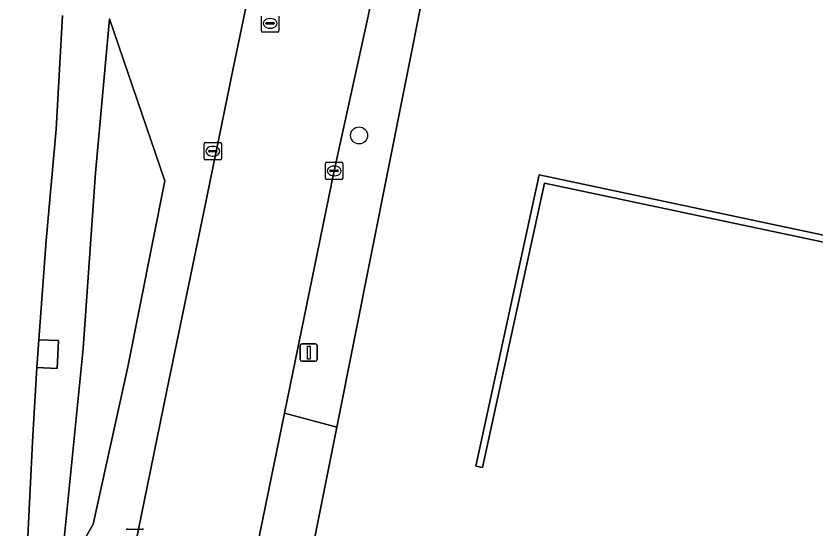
# Model space of a CAD drawing. Extents: x 157692 to 159674, y 381452 to 383291.
# Drawn here: x 157862.74 to 157908.86, y 382131.32 to 382160.89 of the extents above; entities that cross this region are included whole.
import ezdxf

# ---------------------------------------------------------------- set-up
doc = ezdxf.new("R2010")
doc.units = 0
for name, color, linetype in [('IMGEO_Berm_groen', 7, 'Continuous'), ('IMGEO_Boom', 7, 'Continuous'), ('IMGEO_Erf', 7, 'Continuous'), ('IMGEO_Grasland_overig', 7, 'Continuous'), ('IMGEO_Groenvoorziening', 7, 'Continuous'), ('IMGEO_Haag', 7, 'Continuous'), ('IMGEO_Kolk', 7, 'Continuous'), ('IMGEO_Lichtmast', 7, 'Continuous'), ('IMGEO_Rijbaan_autoweg', 7, 'Continuous'), ('IMGEO_Rijbaan_lokaal_open', 7, 'Continuous'), ('IMGEO_Rioolput', 7, 'Continuous'), ('IMGEO_Terreindeel_gesloten', 7, 'Continuous'), ('IMGEO_Voetpad_open', 7, 'Continuous')]:
    doc.layers.add(name, color=color, linetype=linetype)

msp = doc.modelspace()

# ---------------------------------------------------------------- linework, layer by layer
at = {"layer": 'IMGEO_Berm_groen'}
for points in [[(157875.281, 382157.955), (157876.98, 382166.191)], [(157865.425, 382160.91), (157865.05, 382154.363), (157864.474, 382147.952), (157864.058, 382142.231), (157865.186, 382142.176), (157865.108, 382140.578), (157863.948, 382140.634), (157863.712, 382136.719), (157863.198, 382126.221), (157862.886, 382118.229), (157862.796, 382114.688), (157862.791, 382104.04), (157862.748, 382099.529), (157862.74, 382092.835), (157862.768, 382082.253), (157862.839, 382072.603), (157862.865, 382062.831), (157863.011, 382054.891), (157863.082, 382054.797), (157863.405, 382041.04)], [(157864.564, 382091.402), (157864.451, 382101.2), (157864.463, 382105.675), (157864.713, 382111.96), (157865.088, 382118.593), (157865.584, 382124.383), (157866.035, 382128.881), (157865.424, 382129.803), (157866.62, 382141.72), (157867.326, 382151.849), (157868.122, 382160.719), (157871.326, 382151.389), (157869.182, 382140.666), (157867.189, 382131.591), (157866.625, 382130.612), (157866.989, 382130.575), (157866.534, 382126.319), (157866.123, 382122.302), (157865.715, 382117.03), (157865.435, 382113.012), (157865.296, 382108.994), (157865.181, 382104.574), (157865.118, 382099.619), (157865.298, 382092.516)], [(157871.576, 382023.267), (157870.986, 382031.847), (157870.47, 382038.411), (157869.622, 382049.165), (157868.821, 382059.387), (157868.329, 382065.166), (157867.661, 382073.221), (157867.158, 382079.552), (157866.641, 382085.477), (157866.108, 382093.059), (157865.914, 382095.666), (157865.775, 382100.358), (157865.866, 382105.246), (157866.047, 382108.426), (157866.439, 382112.482), (157867.045, 382117.03), (157868.022, 382122.573), (157869.408, 382129.429), (157871.426, 382139.303), (157873.582, 382149.701), (157875.281, 382157.955)]]:
    msp.add_lwpolyline(points, dxfattribs=at)
at = {"layer": 'IMGEO_Boom'}
msp.add_circle((157882.515, 382154.007), 0.489, dxfattribs=at)
at = {"layer": 'IMGEO_Erf'}
msp.add_lwpolyline([(157886.963, 382165.149), (157886.206, 382162.188), (157881.228, 382137.184), (157879.468, 382128.344), (157879.248, 382127.289), (157877.485, 382118.829), (157876.815, 382115.562)], dxfattribs=at)
msp.add_lwpolyline([(157893.202, 382151.258), (157889.63, 382134.858), (157889.24, 382134.944), (157892.896, 382151.732), (157912.098, 382147.665), (157912.016, 382147.273)], close=True, dxfattribs=at)
at = {"layer": 'IMGEO_Grasland_overig'}
msp.add_lwpolyline([(157868.122, 382160.719), (157867.326, 382151.849), (157866.62, 382141.72), (157865.424, 382129.803), (157866.035, 382128.881), (157866.076, 382129.3), (157866.262, 382130.654), (157866.625, 382130.612), (157867.189, 382131.591), (157869.182, 382140.666), (157871.326, 382151.389)], close=True, dxfattribs=at)
at = {"layer": 'IMGEO_Groenvoorziening'}
msp.add_lwpolyline([(157912.098, 382147.665), (157892.896, 382151.732), (157889.24, 382134.944), (157889.63, 382134.858), (157893.202, 382151.258), (157912.016, 382147.273)], close=True, dxfattribs=at)
at = {"layer": 'IMGEO_Haag'}
msp.add_lwpolyline([(157912.098, 382147.665), (157892.896, 382151.732), (157889.24, 382134.944), (157889.63, 382134.858), (157893.202, 382151.258), (157912.016, 382147.273)], close=True, dxfattribs=at)
at = {"layer": 'IMGEO_Kolk'}
for p, q in [((157873.584, 382152.67), (157873.584, 382153.522)), ((157873.659, 382153.596), (157874.511, 382153.596)), ((157874.072, 382153.376), (157874.097, 382153.376)), ((157874.585, 382153.522), (157874.585, 382152.67)), ((157873.843, 382153.09), (157873.843, 382153.102)), ((157874.281, 382153.053), (157873.883, 382153.053)), ((157873.886, 382153.139), (157874.284, 382153.139)), ((157874.095, 382152.816), (157874.07, 382152.816)), ((157874.327, 382153.102), (157874.327, 382153.09)), ((157874.511, 382152.596), (157873.659, 382152.596)), ((157880.577, 382151.535), (157880.577, 382152.387)), ((157880.652, 382152.461), (157881.504, 382152.461)), ((157881.578, 382152.387), (157881.578, 382151.535)), ((157880.836, 382151.955), (157880.836, 382151.967)), ((157881.274, 382151.918), (157880.876, 382151.918)), ((157880.879, 382152.004), (157881.277, 382152.004)), ((157881.065, 382152.241), (157881.09, 382152.241)), ((157881.32, 382151.967), (157881.32, 382151.955)), ((157881.504, 382151.461), (157880.652, 382151.461)), ((157881.088, 382151.681), (157881.063, 382151.681)), ((157869.16, 382131.32), (157870.012, 382131.32))]:
    msp.add_line(p, q, dxfattribs=at)
for points in [[(157873.584, 382152.67), (157873.584, 382153.522)], [(157873.659, 382153.596), (157874.511, 382153.596)], [(157874.585, 382153.522), (157874.585, 382152.67)], [(157874.511, 382152.596), (157873.659, 382152.596)], [(157880.577, 382151.535), (157880.577, 382152.387)], [(157880.652, 382152.461), (157881.504, 382152.461)], [(157881.578, 382152.387), (157881.578, 382151.535)], [(157881.504, 382151.461), (157880.652, 382151.461)], [(157869.16, 382131.32), (157870.012, 382131.32)]]:
    msp.add_lwpolyline(points, dxfattribs=at)
for centre, radius, start, end in [((157873.661, 382153.52), 0.0765, 91.552, 178.448), ((157873.661, 382153.52), 0.0765, 91.552, 178.448), ((157874.509, 382153.52), 0.0765, 1.552, 88.448), ((157874.509, 382153.52), 0.0765, 1.552, 88.448), ((157873.883, 382153.099), 0.0403, 85.8775, 175.7526), ((157873.88, 382153.089), 0.0366, 178.938, 274.7102), ((157874.284, 382153.096), 0.043, 264.8664, 352.4533), ((157874.288, 382153.101), 0.0386, 1.7309, 96.639), ((157873.661, 382152.672), 0.0765, 181.552, 268.448), ((157873.661, 382152.672), 0.0765, 181.552, 268.448), ((157874.509, 382152.672), 0.0765, 271.552, 358.448), ((157874.509, 382152.672), 0.0765, 271.552, 358.448), ((157880.654, 382152.385), 0.0765, 91.552, 178.448), ((157880.654, 382152.385), 0.0765, 91.552, 178.448), ((157881.502, 382152.385), 0.0765, 1.552, 88.448), ((157881.502, 382152.385), 0.0765, 1.552, 88.448), ((157880.876, 382151.964), 0.0403, 85.8775, 175.7526), ((157880.873, 382151.954), 0.0366, 178.938, 274.7102), ((157881.277, 382151.961), 0.043, 264.8664, 352.4533), ((157881.281, 382151.966), 0.0386, 1.7309, 96.639), ((157880.654, 382151.537), 0.0765, 181.552, 268.448), ((157880.654, 382151.537), 0.0765, 181.552, 268.448), ((157881.502, 382151.537), 0.0765, 271.552, 358.448), ((157881.502, 382151.537), 0.0765, 271.552, 358.448), ((157869.162, 382131.244), 0.0765, 91.552, 178.448), ((157869.162, 382131.244), 0.0765, 91.552, 178.448), ((157870.01, 382131.244), 0.0765, 1.552, 88.448), ((157870.01, 382131.244), 0.0765, 1.552, 88.448)]:
    msp.add_arc(centre, radius, start, end, dxfattribs=at)
for centre, major_axis, ratio, start_param, end_param in [((157874.071, 382153.096), (-0.387, 0.002), 0.722429, 4.712389, 7.853982), ((157874.096, 382153.096), (-0.39, 0.002), 0.717154, 1.570796, 4.712389), ((157881.064, 382151.961), (-0.387, 0.002), 0.722429, 4.712389, 7.853982), ((157881.089, 382151.961), (-0.39, 0.002), 0.717154, 1.570796, 4.712389)]:
    msp.add_ellipse(centre, major_axis=major_axis, ratio=ratio, start_param=start_param, end_param=end_param, dxfattribs=at)
at = {"layer": 'IMGEO_Lichtmast'}
for p, q in [((157879.12, 382141.09), (157879.12, 382141.89)), ((157879.12, 382141.89), (157879.12, 382141.09)), ((157879.22, 382141.99), (157880.01, 382141.99)), ((157880.01, 382141.99), (157879.22, 382141.99)), ((157880.11, 382141.89), (157880.11, 382141.09)), ((157880.11, 382141.09), (157880.11, 382141.89)), ((157880.01, 382140.99), (157879.22, 382140.99)), ((157879.22, 382140.99), (157880.01, 382140.99))]:
    msp.add_line(p, q, dxfattribs=at)
msp.add_lwpolyline([(157879.54, 382141.865), (157879.69, 382141.865), (157879.69, 382141.115), (157879.54, 382141.115), (157879.54, 382141.865)], dxfattribs=at)
for centre, start, end in [((157879.22, 382141.89), 90, 180), ((157879.22, 382141.89), 90, 180), ((157880.01, 382141.89), 0, 90), ((157880.01, 382141.89), 360, 90), ((157879.22, 382141.09), 180, 270), ((157879.22, 382141.09), 180, 270), ((157880.01, 382141.09), 270, 0), ((157880.01, 382141.09), 270, 0)]:
    msp.add_arc(centre, 0.1, start, end, dxfattribs=at)
at = {"layer": 'IMGEO_Rijbaan_autoweg'}
msp.add_lwpolyline([(157863.405, 382041.04), (157863.082, 382054.797), (157863.011, 382054.891), (157862.865, 382062.831), (157862.839, 382072.603), (157862.768, 382082.253), (157862.74, 382092.835), (157862.748, 382099.529), (157862.791, 382104.04), (157862.796, 382114.688), (157862.886, 382118.229), (157863.198, 382126.221), (157863.712, 382136.719), (157863.948, 382140.634), (157864.058, 382142.231), (157864.474, 382147.952), (157865.05, 382154.363), (157865.425, 382160.91)], dxfattribs=at)
at = {"layer": 'IMGEO_Rijbaan_lokaal_open'}
for points in [[(157876.98, 382166.191), (157875.281, 382157.955), (157873.582, 382149.701), (157871.426, 382139.303), (157869.408, 382129.429), (157868.022, 382122.573), (157867.045, 382117.03), (157866.439, 382112.482), (157866.047, 382108.426), (157865.866, 382105.246), (157865.775, 382100.358), (157865.914, 382095.666), (157866.108, 382093.059), (157866.641, 382085.477), (157867.158, 382079.552), (157867.661, 382073.221), (157868.329, 382065.166), (157868.821, 382059.387), (157869.622, 382049.165), (157870.47, 382038.411), (157870.986, 382031.847), (157871.576, 382023.267), (157877.712, 381946.227)], [(157877.38, 382040.147), (157876.471, 382051.324), (157875.406, 382064.42), (157875.389, 382064.627), (157873.815, 382084.097), (157873.613, 382086.739), (157872.794, 382096.181), (157872.707, 382100.949), (157872.785, 382104.713), (157873.026, 382108.688), (157874.175, 382117.687), (157874.961, 382122.317), (157876.358, 382128.915), (157878.215, 382137.998), (157881.073, 382151.961), (157883.035, 382160.885), (157884.009, 382165.611)]]:
    msp.add_lwpolyline(points, dxfattribs=at)
at = {"layer": 'IMGEO_Rioolput'}
for p, q in [((157876.887, 382160.037), (157876.887, 382160.889)), ((157877.375, 382160.743), (157877.4, 382160.743)), ((157877.888, 382160.889), (157877.888, 382160.037)), ((157877.146, 382160.457), (157877.146, 382160.469)), ((157877.584, 382160.42), (157877.186, 382160.42)), ((157877.189, 382160.506), (157877.587, 382160.506)), ((157877.398, 382160.183), (157877.373, 382160.183)), ((157877.63, 382160.469), (157877.63, 382160.457)), ((157877.814, 382159.963), (157876.962, 382159.963))]:
    msp.add_line(p, q, dxfattribs=at)
for points in [[(157876.887, 382160.037), (157876.887, 382160.889)], [(157877.888, 382160.889), (157877.888, 382160.037)], [(157877.814, 382159.963), (157876.962, 382159.963)]]:
    msp.add_lwpolyline(points, dxfattribs=at)
for centre, radius, start, end in [((157877.186, 382160.466), 0.0403, 85.8775, 175.7526), ((157877.183, 382160.456), 0.0366, 178.938, 274.7102), ((157877.587, 382160.463), 0.043, 264.8664, 352.4533), ((157877.591, 382160.468), 0.0386, 1.7309, 96.639), ((157876.964, 382160.039), 0.0765, 181.552, 268.448), ((157876.964, 382160.039), 0.0765, 181.552, 268.448), ((157877.812, 382160.039), 0.0765, 271.552, 358.448), ((157877.812, 382160.039), 0.0765, 271.552, 358.448)]:
    msp.add_arc(centre, radius, start, end, dxfattribs=at)
for centre, major_axis, ratio, start_param, end_param in [((157877.374, 382160.463), (-0.387, 0.002), 0.722429, 4.712389, 7.853982), ((157877.399, 382160.463), (-0.39, 0.002), 0.717154, 1.570796, 4.712389)]:
    msp.add_ellipse(centre, major_axis=major_axis, ratio=ratio, start_param=start_param, end_param=end_param, dxfattribs=at)
at = {"layer": 'IMGEO_Terreindeel_gesloten'}
msp.add_lwpolyline([(157865.186, 382142.176), (157864.058, 382142.231), (157863.948, 382140.634), (157865.108, 382140.578)], close=True, dxfattribs=at)
at = {"layer": 'IMGEO_Voetpad_open'}
msp.add_lwpolyline([(157885.317, 382171.894), (157885.174, 382171.328), (157884.009, 382165.611), (157883.035, 382160.885), (157881.073, 382151.961), (157878.215, 382137.998), (157881.228, 382137.184), (157886.206, 382162.188), (157886.963, 382165.149)], dxfattribs=at)
msp.add_lwpolyline([(157881.228, 382137.184), (157878.215, 382137.998), (157876.358, 382128.915), (157879.468, 382128.344)], close=True, dxfattribs=at)

doc.saveas('drawing.dxf')
